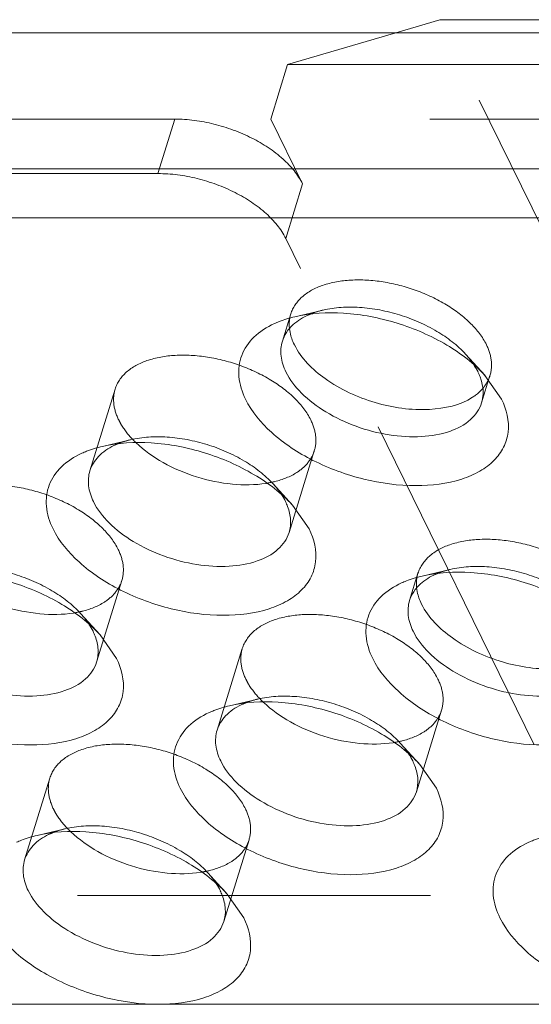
# Model space of a CAD drawing. Header units: millimetres. Extents: x 4497 to 11741, y 5958 to 12619.
# Tile 308 of 424: x 5253 to 5260, y 12331 to 12345. Entities that reach past the tile are written whole.
import ezdxf

# ---------------------------------------------------------------- set-up
doc = ezdxf.new("R2010")
doc.units = ezdxf.units.MM
doc.header["$LTSCALE"] = 0.8
doc.linetypes.add('HIDDEN', pattern=[9.525, 6.35, -3.175])
doc.layers.get('0').update_dxf_attribs({"linetype": 'CONTINUOUS', "lineweight": 0})
doc.layers.add('3', color=5, linetype='HIDDEN', lineweight=0)

msp = doc.modelspace()

# ---------------------------------------------------------------- linework, layer by layer
at = {"linetype": 'Continuous'}
for p, q in [((5258.119, 12344.645), (5258.752, 12344.832)), ((5258.752, 12344.832), (5266.12, 12344.832)), ((5278.277, 12344.645), (5245.119, 12344.645)), ((5185.566, 12342.687), (5336.62, 12342.687)), ((5185.597, 12341.985), (5336.651, 12341.985)), ((5259.403, 12339.716), (5259.642, 12339.374)), ((5256.634, 12337.851), (5256.873, 12337.509)), ((5253.865, 12335.986), (5254.104, 12335.644)), ((5258.465, 12334.121), (5258.704, 12333.779)), ((5255.695, 12332.257), (5255.934, 12331.915)), ((5273.124, 12330.671), (5204.32, 12330.671))]:
    msp.add_line(p, q, dxfattribs=at)
for centre, radius, start, end in [((5257.256, 12339.698), 0.971, 114.3836, 115.7173), ((5256.96, 12340.063), 0.494, 158.9655, 162.8153), ((5258.579, 12339.41), 0.806, 20.7768, 26.1876), ((5254.487, 12337.833), 0.971, 114.3836, 115.7173), ((5255.81, 12337.545), 0.806, 20.7768, 26.1876), ((5259.086, 12335.969), 0.971, 114.3836, 115.7173), ((5258.79, 12336.333), 0.494, 158.9655, 162.8153), ((5253.041, 12335.68), 0.806, 20.7768, 26.1876), ((5256.317, 12334.104), 0.971, 114.3836, 115.7173), ((5257.64, 12333.815), 0.806, 20.7768, 26.1876), ((5253.548, 12332.239), 0.971, 114.3836, 115.7173), ((5254.871, 12331.95), 0.806, 20.7768, 26.1876)]:
    msp.add_arc(centre, radius, start, end, dxfattribs=at)
for points, knots in [([(5256.373, 12340.461), (5256.396, 12340.471), (5256.492, 12340.512), (5256.591, 12340.542), (5256.668, 12340.56)], [0, 0, 0, 0, 0.239567, 1, 1, 1, 1]), ([(5256.569, 12340.365), (5256.585, 12340.386), (5256.659, 12340.471), (5256.756, 12340.535), (5256.834, 12340.573)], [0, 0, 0, 0, 0.234003, 1, 1, 1, 1]), ([(5256.668, 12340.56), (5256.896, 12340.614), (5257.399, 12340.64), (5258.146, 12340.495), (5258.845, 12340.193), (5259.245, 12339.889), (5259.403, 12339.716)], [0, 0, 0, 0, 0.236662, 0.499941, 0.763254, 1, 1, 1, 1]), ([(5255.958, 12339.374), (5255.908, 12339.476), (5255.84, 12339.687), (5255.88, 12340.016), (5256.073, 12340.291), (5256.266, 12340.412), (5256.373, 12340.461)], [0, 0, 0, 0, 0.258965, 0.49224, 0.729951, 1, 1, 1, 1]), ([(5256.59, 12340.392), (5256.594, 12340.355), (5256.604, 12340.307), (5256.619, 12340.26), (5256.623, 12340.248)], [0, 0, 0, 0, 0.742396, 1, 1, 1, 1]), ([(5256.54, 12339.766), (5256.505, 12339.837), (5256.456, 12339.984), (5256.467, 12340.14), (5256.488, 12340.208)], [0, 0, 0, 0, 0.525547, 1, 1, 1, 1]), ([(5256.661, 12340.157), (5256.757, 12339.96), (5257.121, 12339.605), (5257.81, 12339.291), (5258.553, 12339.181), (5259.045, 12339.287), (5259.225, 12339.403)], [0, 0, 0, 0, 0.227954, 0.504008, 0.777661, 1, 1, 1, 1]), ([(5259.354, 12339.323), (5259.326, 12339.23), (5259.197, 12339.047), (5258.88, 12338.886), (5258.474, 12338.819), (5258.015, 12338.848), (5257.547, 12338.969), (5257.116, 12339.172), (5256.767, 12339.434), (5256.595, 12339.653), (5256.54, 12339.766)], [0, 0, 0, 0, 0.08791, 0.191487, 0.315819, 0.456973, 0.606118, 0.752518, 0.886095, 1, 1, 1, 1]), ([(5259.333, 12339.696), (5259.341, 12339.675), (5259.368, 12339.595), (5259.379, 12339.509), (5259.376, 12339.447)], [0, 0, 0, 0, 0.262937, 1, 1, 1, 1]), ([(5259.225, 12339.403), (5259.239, 12339.412), (5259.292, 12339.449), (5259.34, 12339.492), (5259.371, 12339.528)], [0, 0, 0, 0, 0.260586, 1, 1, 1, 1]), ([(5259.642, 12339.374), (5259.714, 12339.229), (5259.774, 12338.981), (5259.681, 12338.675), (5259.537, 12338.481), (5259.327, 12338.326), (5258.954, 12338.168), (5258.378, 12338.101), (5257.646, 12338.2), (5256.933, 12338.461), (5256.341, 12338.846), (5256.047, 12339.193), (5255.958, 12339.374)], [0, 0, 0, 0, 0.096782, 0.141583, 0.188034, 0.239009, 0.296134, 0.428923, 0.58009, 0.735393, 0.879229, 1, 1, 1, 1]), ([(5253.604, 12338.596), (5253.627, 12338.607), (5253.722, 12338.647), (5253.822, 12338.678), (5253.899, 12338.696)], [0, 0, 0, 0, 0.239567, 1, 1, 1, 1]), ([(5253.719, 12338.344), (5253.743, 12338.42), (5253.837, 12338.572), (5253.983, 12338.669), (5254.065, 12338.708)], [0, 0, 0, 0, 0.468879, 1, 1, 1, 1]), ([(5253.899, 12338.696), (5254.127, 12338.749), (5254.63, 12338.775), (5255.377, 12338.63), (5256.075, 12338.328), (5256.476, 12338.024), (5256.634, 12337.851)], [0, 0, 0, 0, 0.236662, 0.499941, 0.763254, 1, 1, 1, 1]), ([(5254.384, 12338.747), (5254.5, 12338.636), (5254.777, 12338.441), (5255.25, 12338.241), (5255.754, 12338.136), (5256.094, 12338.139), (5256.253, 12338.164)], [0, 0, 0, 0, 0.239007, 0.499472, 0.760206, 1, 1, 1, 1]), ([(5253.189, 12337.509), (5253.139, 12337.611), (5253.071, 12337.822), (5253.111, 12338.151), (5253.304, 12338.426), (5253.496, 12338.547), (5253.604, 12338.596)], [0, 0, 0, 0, 0.258965, 0.49224, 0.729951, 1, 1, 1, 1]), ([(5253.771, 12337.901), (5253.736, 12337.972), (5253.687, 12338.119), (5253.698, 12338.275), (5253.719, 12338.344)], [0, 0, 0, 0, 0.525547, 1, 1, 1, 1]), ([(5256.585, 12337.458), (5256.557, 12337.365), (5256.428, 12337.183), (5256.111, 12337.021), (5255.705, 12336.954), (5255.246, 12336.983), (5254.778, 12337.105), (5254.347, 12337.307), (5253.998, 12337.569), (5253.826, 12337.788), (5253.771, 12337.901)], [0, 0, 0, 0, 0.08791, 0.191487, 0.315819, 0.456973, 0.606118, 0.752518, 0.886095, 1, 1, 1, 1]), ([(5256.564, 12337.831), (5256.587, 12337.769), (5256.617, 12337.645), (5256.603, 12337.516), (5256.585, 12337.458)], [0, 0, 0, 0, 0.519632, 1, 1, 1, 1]), ([(5256.873, 12337.509), (5256.944, 12337.364), (5257.005, 12337.116), (5256.912, 12336.81), (5256.768, 12336.616), (5256.558, 12336.461), (5256.185, 12336.303), (5255.609, 12336.236), (5254.877, 12336.335), (5254.164, 12336.596), (5253.572, 12336.981), (5253.278, 12337.328), (5253.189, 12337.509)], [0, 0, 0, 0, 0.096782, 0.141583, 0.188034, 0.239009, 0.296134, 0.428923, 0.58009, 0.735393, 0.879229, 1, 1, 1, 1]), ([(5251.13, 12336.831), (5251.358, 12336.884), (5251.861, 12336.91), (5252.608, 12336.766), (5253.306, 12336.464), (5253.707, 12336.159), (5253.865, 12335.986)], [0, 0, 0, 0, 0.236662, 0.499941, 0.763254, 1, 1, 1, 1]), ([(5251.615, 12336.882), (5251.731, 12336.771), (5252.008, 12336.576), (5252.481, 12336.376), (5252.985, 12336.272), (5253.325, 12336.274), (5253.484, 12336.299)], [0, 0, 0, 0, 0.239007, 0.499472, 0.760206, 1, 1, 1, 1]), ([(5258.399, 12336.635), (5258.415, 12336.656), (5258.49, 12336.742), (5258.587, 12336.806), (5258.665, 12336.843)], [0, 0, 0, 0, 0.234003, 1, 1, 1, 1]), ([(5258.499, 12336.831), (5258.727, 12336.884), (5259.229, 12336.91), (5259.976, 12336.766), (5260.675, 12336.464), (5261.076, 12336.159), (5261.234, 12335.986)], [0, 0, 0, 0, 0.236662, 0.499941, 0.763254, 1, 1, 1, 1]), ([(5257.788, 12335.644), (5257.738, 12335.746), (5257.67, 12335.957), (5257.71, 12336.286), (5257.903, 12336.561), (5258.096, 12336.682), (5258.203, 12336.731)], [0, 0, 0, 0, 0.258965, 0.49224, 0.729951, 1, 1, 1, 1]), ([(5258.203, 12336.731), (5258.226, 12336.742), (5258.322, 12336.782), (5258.422, 12336.813), (5258.499, 12336.831)], [0, 0, 0, 0, 0.239567, 1, 1, 1, 1]), ([(5258.42, 12336.662), (5258.424, 12336.626), (5258.434, 12336.577), (5258.449, 12336.53), (5258.453, 12336.518)], [0, 0, 0, 0, 0.742396, 1, 1, 1, 1]), ([(5258.37, 12336.036), (5258.335, 12336.107), (5258.286, 12336.254), (5258.297, 12336.41), (5258.318, 12336.479)], [0, 0, 0, 0, 0.525547, 1, 1, 1, 1]), ([(5258.491, 12336.428), (5258.588, 12336.231), (5258.952, 12335.875), (5259.64, 12335.561), (5260.383, 12335.452), (5260.875, 12335.557), (5261.055, 12335.673)], [0, 0, 0, 0, 0.227954, 0.504008, 0.777661, 1, 1, 1, 1]), ([(5253.816, 12335.593), (5253.788, 12335.501), (5253.659, 12335.318), (5253.341, 12335.156), (5252.936, 12335.089), (5252.477, 12335.118), (5252.009, 12335.24), (5251.578, 12335.442), (5251.229, 12335.704), (5251.057, 12335.923), (5251.001, 12336.036)], [0, 0, 0, 0, 0.08791, 0.191487, 0.315819, 0.456973, 0.606118, 0.752518, 0.886095, 1, 1, 1, 1]), ([(5261.185, 12335.593), (5261.156, 12335.501), (5261.028, 12335.318), (5260.71, 12335.156), (5260.305, 12335.089), (5259.846, 12335.118), (5259.377, 12335.24), (5258.947, 12335.442), (5258.597, 12335.704), (5258.425, 12335.923), (5258.37, 12336.036)], [0, 0, 0, 0, 0.08791, 0.191487, 0.315819, 0.456973, 0.606118, 0.752518, 0.886095, 1, 1, 1, 1]), ([(5253.795, 12335.966), (5253.818, 12335.905), (5253.848, 12335.78), (5253.834, 12335.651), (5253.816, 12335.593)], [0, 0, 0, 0, 0.519632, 1, 1, 1, 1]), ([(5254.104, 12335.644), (5254.175, 12335.499), (5254.236, 12335.251), (5254.143, 12334.945), (5253.999, 12334.751), (5253.789, 12334.596), (5253.416, 12334.438), (5252.84, 12334.371), (5252.107, 12334.47), (5251.395, 12334.731), (5250.803, 12335.117), (5250.509, 12335.463), (5250.42, 12335.644)], [0, 0, 0, 0, 0.096782, 0.141583, 0.188034, 0.239009, 0.296134, 0.428923, 0.58009, 0.735393, 0.879229, 1, 1, 1, 1]), ([(5261.473, 12335.644), (5261.544, 12335.499), (5261.605, 12335.251), (5261.512, 12334.945), (5261.367, 12334.751), (5261.157, 12334.596), (5260.784, 12334.438), (5260.208, 12334.371), (5259.476, 12334.47), (5258.764, 12334.731), (5258.171, 12335.117), (5257.877, 12335.463), (5257.788, 12335.644)], [0, 0, 0, 0, 0.096782, 0.141583, 0.188034, 0.239009, 0.296134, 0.428923, 0.58009, 0.735393, 0.879229, 1, 1, 1, 1]), ([(5255.729, 12334.966), (5255.957, 12335.02), (5256.46, 12335.045), (5257.207, 12334.901), (5257.906, 12334.599), (5258.307, 12334.294), (5258.465, 12334.121)], [0, 0, 0, 0, 0.236662, 0.499941, 0.763254, 1, 1, 1, 1]), ([(5256.214, 12335.017), (5256.33, 12334.907), (5256.608, 12334.711), (5257.081, 12334.511), (5257.584, 12334.407), (5257.924, 12334.41), (5258.083, 12334.434)], [0, 0, 0, 0, 0.239007, 0.499472, 0.760206, 1, 1, 1, 1]), ([(5255.019, 12333.779), (5254.969, 12333.881), (5254.901, 12334.092), (5254.941, 12334.421), (5255.134, 12334.697), (5255.327, 12334.817), (5255.434, 12334.867)], [0, 0, 0, 0, 0.258965, 0.49224, 0.729951, 1, 1, 1, 1]), ([(5255.434, 12334.867), (5255.457, 12334.877), (5255.553, 12334.918), (5255.653, 12334.948), (5255.729, 12334.966)], [0, 0, 0, 0, 0.239567, 1, 1, 1, 1]), ([(5255.549, 12334.614), (5255.573, 12334.691), (5255.667, 12334.842), (5255.813, 12334.939), (5255.895, 12334.979)], [0, 0, 0, 0, 0.468879, 1, 1, 1, 1]), ([(5255.601, 12334.171), (5255.566, 12334.242), (5255.517, 12334.389), (5255.528, 12334.545), (5255.549, 12334.614)], [0, 0, 0, 0, 0.525547, 1, 1, 1, 1]), ([(5258.416, 12333.728), (5258.387, 12333.636), (5258.258, 12333.453), (5257.941, 12333.291), (5257.536, 12333.224), (5257.076, 12333.253), (5256.608, 12333.375), (5256.178, 12333.577), (5255.828, 12333.839), (5255.656, 12334.058), (5255.601, 12334.171)], [0, 0, 0, 0, 0.08791, 0.191487, 0.315819, 0.456973, 0.606118, 0.752518, 0.886095, 1, 1, 1, 1]), ([(5258.394, 12334.101), (5258.418, 12334.04), (5258.448, 12333.915), (5258.433, 12333.786), (5258.416, 12333.728)], [0, 0, 0, 0, 0.519632, 1, 1, 1, 1]), ([(5258.704, 12333.779), (5258.775, 12333.634), (5258.836, 12333.387), (5258.743, 12333.08), (5258.598, 12332.886), (5258.388, 12332.731), (5258.015, 12332.573), (5257.439, 12332.506), (5256.707, 12332.605), (5255.995, 12332.866), (5255.402, 12333.252), (5255.108, 12333.598), (5255.019, 12333.779)], [0, 0, 0, 0, 0.096782, 0.141583, 0.188034, 0.239009, 0.296134, 0.428923, 0.58009, 0.735393, 0.879229, 1, 1, 1, 1]), ([(5252.96, 12333.101), (5253.188, 12333.155), (5253.691, 12333.18), (5254.438, 12333.036), (5255.137, 12332.734), (5255.537, 12332.43), (5255.695, 12332.257)], [0, 0, 0, 0, 0.236662, 0.499941, 0.763254, 1, 1, 1, 1]), ([(5253.445, 12333.152), (5253.561, 12333.042), (5253.839, 12332.846), (5254.311, 12332.646), (5254.815, 12332.542), (5255.155, 12332.545), (5255.314, 12332.57)], [0, 0, 0, 0, 0.239007, 0.499472, 0.760206, 1, 1, 1, 1]), ([(5252.665, 12333.002), (5252.688, 12333.012), (5252.784, 12333.053), (5252.883, 12333.083), (5252.96, 12333.101)], [0, 0, 0, 0, 0.239567, 1, 1, 1, 1]), ([(5252.78, 12332.749), (5252.804, 12332.826), (5252.898, 12332.978), (5253.044, 12333.074), (5253.126, 12333.114)], [0, 0, 0, 0, 0.468879, 1, 1, 1, 1]), ([(5260.034, 12333.002), (5260.056, 12333.012), (5260.152, 12333.053), (5260.252, 12333.083), (5260.329, 12333.101)], [0, 0, 0, 0, 0.239567, 1, 1, 1, 1]), ([(5259.619, 12331.915), (5259.569, 12332.016), (5259.5, 12332.227), (5259.54, 12332.557), (5259.733, 12332.832), (5259.926, 12332.952), (5260.034, 12333.002)], [0, 0, 0, 0, 0.258965, 0.49224, 0.729951, 1, 1, 1, 1]), ([(5252.832, 12332.306), (5252.797, 12332.378), (5252.748, 12332.524), (5252.759, 12332.68), (5252.78, 12332.749)], [0, 0, 0, 0, 0.525547, 1, 1, 1, 1]), ([(5255.646, 12331.863), (5255.618, 12331.771), (5255.489, 12331.588), (5255.172, 12331.427), (5254.766, 12331.359), (5254.307, 12331.388), (5253.839, 12331.51), (5253.408, 12331.712), (5253.059, 12331.974), (5252.887, 12332.194), (5252.832, 12332.306)], [0, 0, 0, 0, 0.08791, 0.191487, 0.315819, 0.456973, 0.606118, 0.752518, 0.886095, 1, 1, 1, 1]), ([(5255.625, 12332.236), (5255.648, 12332.175), (5255.678, 12332.05), (5255.664, 12331.921), (5255.646, 12331.863)], [0, 0, 0, 0, 0.519632, 1, 1, 1, 1]), ([(5254.702, 12330.671), (5254.45, 12330.671), (5253.937, 12330.741), (5253.226, 12331.002), (5252.633, 12331.387), (5252.339, 12331.734), (5252.25, 12331.915)], [0, 0, 0, 0, 0.264727, 0.536651, 0.788527, 1, 1, 1, 1]), ([(5255.934, 12331.915), (5256.006, 12331.769), (5256.066, 12331.522), (5255.974, 12331.215), (5255.829, 12331.021), (5255.619, 12330.866), (5255.246, 12330.708), (5254.924, 12330.671), (5254.702, 12330.671)], [0, 0, 0, 0, 0.22564, 0.330087, 0.438393, 0.557218, 0.690368, 1, 1, 1, 1]), ([(5262.071, 12330.671), (5261.818, 12330.671), (5261.306, 12330.741), (5260.594, 12331.002), (5260.001, 12331.387), (5259.707, 12331.734), (5259.619, 12331.915)], [0, 0, 0, 0, 0.264727, 0.536651, 0.788527, 1, 1, 1, 1])]:
    msp.add_open_spline(points, degree=3, knots=knots, dxfattribs=at)
for points in [[(5256.499, 12340.24), (5256.516, 12340.284), (5256.54, 12340.327), (5256.569, 12340.365)], [(5256.623, 12340.248), (5256.634, 12340.217), (5256.646, 12340.187), (5256.661, 12340.157)], [(5259.249, 12339.86), (5259.269, 12339.83), (5259.287, 12339.798), (5259.303, 12339.766)], [(5259.376, 12339.447), (5259.374, 12339.405), (5259.367, 12339.363), (5259.354, 12339.323)], [(5256.48, 12337.996), (5256.5, 12337.965), (5256.518, 12337.933), (5256.534, 12337.901)], [(5258.329, 12336.51), (5258.346, 12336.555), (5258.37, 12336.597), (5258.399, 12336.635)], [(5258.453, 12336.518), (5258.464, 12336.487), (5258.477, 12336.457), (5258.491, 12336.428)], [(5253.711, 12336.131), (5253.731, 12336.1), (5253.749, 12336.069), (5253.765, 12336.036)], [(5258.31, 12334.266), (5258.33, 12334.235), (5258.348, 12334.204), (5258.364, 12334.171)], [(5255.541, 12332.401), (5255.561, 12332.37), (5255.579, 12332.339), (5255.595, 12332.306)]]:
    msp.add_open_spline(points, degree=3, dxfattribs=at)
at = {"layer": '3'}
for p, q in [((5261.558, 12339.114), (5258.752, 12344.832)), ((5256.563, 12344.186), (5258.119, 12344.645)), ((5256.563, 12344.186), (5256.321, 12343.402)), ((5256.563, 12344.186), (5263.932, 12344.186)), ((5249.874, 12343.402), (5254.94, 12343.402)), ((5254.94, 12343.402), (5254.698, 12342.619)), ((5256.779, 12342.47), (5256.321, 12343.402)), ((5263.69, 12343.402), (5256.321, 12343.402)), ((5254.698, 12342.619), (5249.632, 12342.619)), ((5256.779, 12342.47), (5256.537, 12341.686)), ((5260.106, 12334.414), (5256.537, 12341.686)), ((5256.609, 12340.6), (5256.488, 12340.208)), ((5257.073, 12340.656), (5256.669, 12340.561)), ((5259.124, 12340.022), (5259.404, 12339.715)), ((5259.475, 12339.714), (5259.354, 12339.323)), ((5254.082, 12339.519), (5253.719, 12338.344)), ((5254.303, 12338.791), (5253.899, 12338.696)), ((5256.948, 12338.633), (5256.585, 12337.458)), ((5256.355, 12338.157), (5256.635, 12337.85)), ((5258.439, 12336.87), (5258.318, 12336.479)), ((5258.903, 12336.926), (5258.499, 12336.831)), ((5254.179, 12336.768), (5253.816, 12335.593)), ((5253.586, 12336.292), (5253.866, 12335.986)), ((5255.912, 12335.789), (5255.549, 12334.614)), ((5256.134, 12335.061), (5255.73, 12334.966)), ((5258.779, 12334.903), (5258.416, 12333.728)), ((5258.185, 12334.427), (5258.465, 12334.121)), ((5253.143, 12333.924), (5252.78, 12332.749)), ((5253.365, 12333.196), (5252.961, 12333.101)), ((5256.01, 12333.038), (5255.646, 12331.863)), ((5255.416, 12332.562), (5255.696, 12332.256)), ((5266.239, 12332.238), (5204.804, 12332.238))]:
    msp.add_line(p, q, dxfattribs=at)
for centre, radius, start, end in [((5257.145, 12340.451), 0.558, 180.602, 186.0927), ((5259.005, 12339.86), 0.493, 340.2397, 342.8082), ((5255.424, 12339.839), 1.508, 224.1888, 226.3837), ((5258.975, 12336.722), 0.558, 180.602, 186.0927), ((5257.254, 12336.109), 1.508, 224.1888, 226.3837), ((5254.485, 12334.244), 1.508, 224.1888, 226.3837)]:
    msp.add_arc(centre, radius, start, end, dxfattribs=at)
for points, knots in [([(5256.779, 12342.47), (5256.712, 12342.606), (5256.492, 12342.866), (5256.047, 12343.154), (5255.514, 12343.35), (5255.129, 12343.402), (5254.94, 12343.402)], [0, 0, 0, 0, 0.21148, 0.463356, 0.735263, 1, 1, 1, 1]), ([(5254.698, 12342.619), (5254.887, 12342.619), (5255.272, 12342.567), (5255.805, 12342.371), (5256.25, 12342.082), (5256.47, 12341.822), (5256.537, 12341.686)], [0, 0, 0, 0, 0.264737, 0.536644, 0.78852, 1, 1, 1, 1]), ([(5259.424, 12340.157), (5259.369, 12340.27), (5259.197, 12340.489), (5258.847, 12340.751), (5258.417, 12340.953), (5257.948, 12341.075), (5257.489, 12341.104), (5257.084, 12341.037), (5256.766, 12340.875), (5256.638, 12340.693), (5256.609, 12340.6)], [0, 0, 0, 0, 0.113912, 0.247462, 0.393862, 0.542998, 0.684156, 0.808494, 0.912079, 1, 1, 1, 1]), ([(5257.073, 12340.656), (5257.244, 12340.696), (5257.621, 12340.715), (5258.181, 12340.607), (5258.705, 12340.38), (5259.006, 12340.151), (5259.124, 12340.022)], [0, 0, 0, 0, 0.236677, 0.499966, 0.763261, 1, 1, 1, 1]), ([(5256.855, 12340.583), (5256.872, 12340.59), (5256.942, 12340.62), (5257.016, 12340.642), (5257.073, 12340.656)], [0, 0, 0, 0, 0.239741, 1, 1, 1, 1]), ([(5259.475, 12339.714), (5259.497, 12339.783), (5259.508, 12339.939), (5259.459, 12340.086), (5259.424, 12340.157)], [0, 0, 0, 0, 0.474243, 1, 1, 1, 1]), ([(5256.897, 12339.076), (5256.842, 12339.188), (5256.67, 12339.408), (5256.32, 12339.669), (5255.89, 12339.872), (5255.421, 12339.993), (5254.962, 12340.023), (5254.557, 12339.955), (5254.239, 12339.794), (5254.111, 12339.611), (5254.082, 12339.519)], [0, 0, 0, 0, 0.113912, 0.247462, 0.393862, 0.542998, 0.684156, 0.808494, 0.912079, 1, 1, 1, 1]), ([(5259.124, 12340.022), (5259.136, 12340.008), (5259.181, 12339.957), (5259.222, 12339.903), (5259.249, 12339.86)], [0, 0, 0, 0, 0.259311, 1, 1, 1, 1]), ([(5259.371, 12339.528), (5259.382, 12339.541), (5259.421, 12339.591), (5259.452, 12339.648), (5259.468, 12339.693)], [0, 0, 0, 0, 0.256689, 1, 1, 1, 1]), ([(5254.082, 12339.519), (5254.061, 12339.45), (5254.05, 12339.294), (5254.099, 12339.147), (5254.134, 12339.076)], [0, 0, 0, 0, 0.474243, 1, 1, 1, 1]), ([(5254.134, 12339.076), (5254.146, 12339.051), (5254.203, 12338.947), (5254.279, 12338.853), (5254.343, 12338.788)], [0, 0, 0, 0, 0.233339, 1, 1, 1, 1]), ([(5256.948, 12338.633), (5256.97, 12338.701), (5256.981, 12338.858), (5256.932, 12339.004), (5256.897, 12339.076)], [0, 0, 0, 0, 0.474243, 1, 1, 1, 1]), ([(5254.303, 12338.791), (5254.475, 12338.831), (5254.851, 12338.85), (5255.412, 12338.742), (5255.936, 12338.515), (5256.237, 12338.286), (5256.355, 12338.157)], [0, 0, 0, 0, 0.236677, 0.499966, 0.763261, 1, 1, 1, 1]), ([(5254.086, 12338.718), (5254.102, 12338.725), (5254.173, 12338.755), (5254.247, 12338.777), (5254.303, 12338.791)], [0, 0, 0, 0, 0.239741, 1, 1, 1, 1]), ([(5256.698, 12338.321), (5256.757, 12338.36), (5256.862, 12338.449), (5256.929, 12338.571), (5256.948, 12338.633)], [0, 0, 0, 0, 0.521995, 1, 1, 1, 1]), ([(5256.253, 12338.164), (5256.295, 12338.171), (5256.45, 12338.201), (5256.601, 12338.259), (5256.698, 12338.321)], [0, 0, 0, 0, 0.272407, 1, 1, 1, 1]), ([(5254.128, 12337.211), (5254.072, 12337.324), (5253.901, 12337.543), (5253.551, 12337.805), (5253.12, 12338.007), (5252.652, 12338.129), (5252.193, 12338.158), (5251.788, 12338.091), (5251.47, 12337.929), (5251.342, 12337.746), (5251.313, 12337.654)], [0, 0, 0, 0, 0.113912, 0.247462, 0.393862, 0.542998, 0.684156, 0.808494, 0.912079, 1, 1, 1, 1]), ([(5256.355, 12338.157), (5256.367, 12338.144), (5256.412, 12338.093), (5256.453, 12338.038), (5256.48, 12337.996)], [0, 0, 0, 0, 0.259311, 1, 1, 1, 1]), ([(5261.254, 12336.428), (5261.199, 12336.54), (5261.027, 12336.759), (5260.677, 12337.021), (5260.247, 12337.224), (5259.779, 12337.345), (5259.32, 12337.375), (5258.914, 12337.307), (5258.597, 12337.146), (5258.468, 12336.963), (5258.439, 12336.871)], [0, 0, 0, 0, 0.113912, 0.247462, 0.393862, 0.542998, 0.684156, 0.808494, 0.912079, 1, 1, 1, 1]), ([(5254.179, 12336.768), (5254.2, 12336.836), (5254.212, 12336.993), (5254.163, 12337.139), (5254.128, 12337.211)], [0, 0, 0, 0, 0.474243, 1, 1, 1, 1]), ([(5251.534, 12336.926), (5251.705, 12336.966), (5252.082, 12336.985), (5252.643, 12336.877), (5253.167, 12336.65), (5253.467, 12336.422), (5253.586, 12336.292)], [0, 0, 0, 0, 0.236677, 0.499966, 0.763261, 1, 1, 1, 1]), ([(5258.685, 12336.853), (5258.702, 12336.861), (5258.772, 12336.89), (5258.846, 12336.913), (5258.903, 12336.926)], [0, 0, 0, 0, 0.239741, 1, 1, 1, 1]), ([(5258.903, 12336.926), (5259.074, 12336.966), (5259.451, 12336.985), (5260.011, 12336.877), (5260.535, 12336.65), (5260.836, 12336.422), (5260.954, 12336.292)], [0, 0, 0, 0, 0.236677, 0.499966, 0.763261, 1, 1, 1, 1]), ([(5253.928, 12336.457), (5253.988, 12336.495), (5254.093, 12336.584), (5254.16, 12336.706), (5254.179, 12336.768)], [0, 0, 0, 0, 0.521995, 1, 1, 1, 1]), ([(5253.484, 12336.299), (5253.526, 12336.306), (5253.681, 12336.336), (5253.832, 12336.394), (5253.928, 12336.457)], [0, 0, 0, 0, 0.272407, 1, 1, 1, 1]), ([(5253.586, 12336.292), (5253.598, 12336.279), (5253.643, 12336.228), (5253.684, 12336.173), (5253.711, 12336.131)], [0, 0, 0, 0, 0.259311, 1, 1, 1, 1]), ([(5258.727, 12335.346), (5258.672, 12335.459), (5258.5, 12335.678), (5258.15, 12335.94), (5257.72, 12336.142), (5257.252, 12336.264), (5256.793, 12336.293), (5256.387, 12336.226), (5256.07, 12336.064), (5255.941, 12335.882), (5255.912, 12335.789)], [0, 0, 0, 0, 0.113912, 0.247462, 0.393862, 0.542998, 0.684156, 0.808494, 0.912079, 1, 1, 1, 1]), ([(5255.912, 12335.789), (5255.891, 12335.72), (5255.88, 12335.564), (5255.929, 12335.418), (5255.964, 12335.346)], [0, 0, 0, 0, 0.474243, 1, 1, 1, 1]), ([(5255.964, 12335.346), (5255.976, 12335.321), (5256.034, 12335.217), (5256.109, 12335.123), (5256.173, 12335.058)], [0, 0, 0, 0, 0.233339, 1, 1, 1, 1]), ([(5258.779, 12334.903), (5258.8, 12334.972), (5258.811, 12335.128), (5258.762, 12335.275), (5258.727, 12335.346)], [0, 0, 0, 0, 0.474243, 1, 1, 1, 1]), ([(5255.916, 12334.988), (5255.933, 12334.996), (5256.003, 12335.025), (5256.077, 12335.048), (5256.134, 12335.061)], [0, 0, 0, 0, 0.239741, 1, 1, 1, 1]), ([(5256.134, 12335.061), (5256.305, 12335.101), (5256.682, 12335.12), (5257.242, 12335.012), (5257.766, 12334.785), (5258.067, 12334.557), (5258.185, 12334.427)], [0, 0, 0, 0, 0.236677, 0.499966, 0.763261, 1, 1, 1, 1]), ([(5258.528, 12334.592), (5258.587, 12334.63), (5258.692, 12334.719), (5258.759, 12334.841), (5258.779, 12334.903)], [0, 0, 0, 0, 0.521995, 1, 1, 1, 1]), ([(5258.083, 12334.434), (5258.126, 12334.441), (5258.28, 12334.472), (5258.431, 12334.529), (5258.528, 12334.592)], [0, 0, 0, 0, 0.272407, 1, 1, 1, 1]), ([(5258.185, 12334.427), (5258.197, 12334.414), (5258.242, 12334.363), (5258.283, 12334.308), (5258.31, 12334.266)], [0, 0, 0, 0, 0.259311, 1, 1, 1, 1]), ([(5255.958, 12333.481), (5255.903, 12333.594), (5255.731, 12333.813), (5255.381, 12334.075), (5254.951, 12334.277), (5254.483, 12334.399), (5254.023, 12334.428), (5253.618, 12334.361), (5253.3, 12334.199), (5253.172, 12334.017), (5253.143, 12333.924)], [0, 0, 0, 0, 0.113912, 0.247462, 0.393862, 0.542998, 0.684156, 0.808494, 0.912079, 1, 1, 1, 1]), ([(5253.143, 12333.924), (5253.122, 12333.856), (5253.111, 12333.699), (5253.16, 12333.553), (5253.195, 12333.481)], [0, 0, 0, 0, 0.474243, 1, 1, 1, 1]), ([(5253.195, 12333.481), (5253.207, 12333.456), (5253.265, 12333.352), (5253.34, 12333.258), (5253.404, 12333.193)], [0, 0, 0, 0, 0.233339, 1, 1, 1, 1]), ([(5256.009, 12333.038), (5256.031, 12333.107), (5256.042, 12333.263), (5255.993, 12333.41), (5255.958, 12333.481)], [0, 0, 0, 0, 0.474243, 1, 1, 1, 1]), ([(5253.147, 12333.123), (5253.164, 12333.131), (5253.234, 12333.161), (5253.308, 12333.183), (5253.365, 12333.196)], [0, 0, 0, 0, 0.239741, 1, 1, 1, 1]), ([(5253.365, 12333.196), (5253.536, 12333.236), (5253.913, 12333.256), (5254.473, 12333.147), (5254.997, 12332.92), (5255.298, 12332.692), (5255.416, 12332.562)], [0, 0, 0, 0, 0.236677, 0.499966, 0.763261, 1, 1, 1, 1]), ([(5255.759, 12332.727), (5255.818, 12332.765), (5255.923, 12332.854), (5255.99, 12332.976), (5256.009, 12333.038)], [0, 0, 0, 0, 0.521995, 1, 1, 1, 1]), ([(5255.314, 12332.57), (5255.356, 12332.576), (5255.511, 12332.607), (5255.662, 12332.665), (5255.759, 12332.727)], [0, 0, 0, 0, 0.272407, 1, 1, 1, 1]), ([(5255.416, 12332.562), (5255.428, 12332.549), (5255.473, 12332.498), (5255.514, 12332.443), (5255.541, 12332.401)], [0, 0, 0, 0, 0.259311, 1, 1, 1, 1])]:
    msp.add_open_spline(points, degree=3, knots=knots, dxfattribs=at)
for points in [[(5256.609, 12340.6), (5256.594, 12340.55), (5256.586, 12340.497), (5256.587, 12340.445)], [(5258.439, 12336.871), (5258.424, 12336.821), (5258.417, 12336.768), (5258.417, 12336.716)]]:
    msp.add_open_spline(points, degree=3, dxfattribs=at)

doc.saveas('drawing.dxf')
